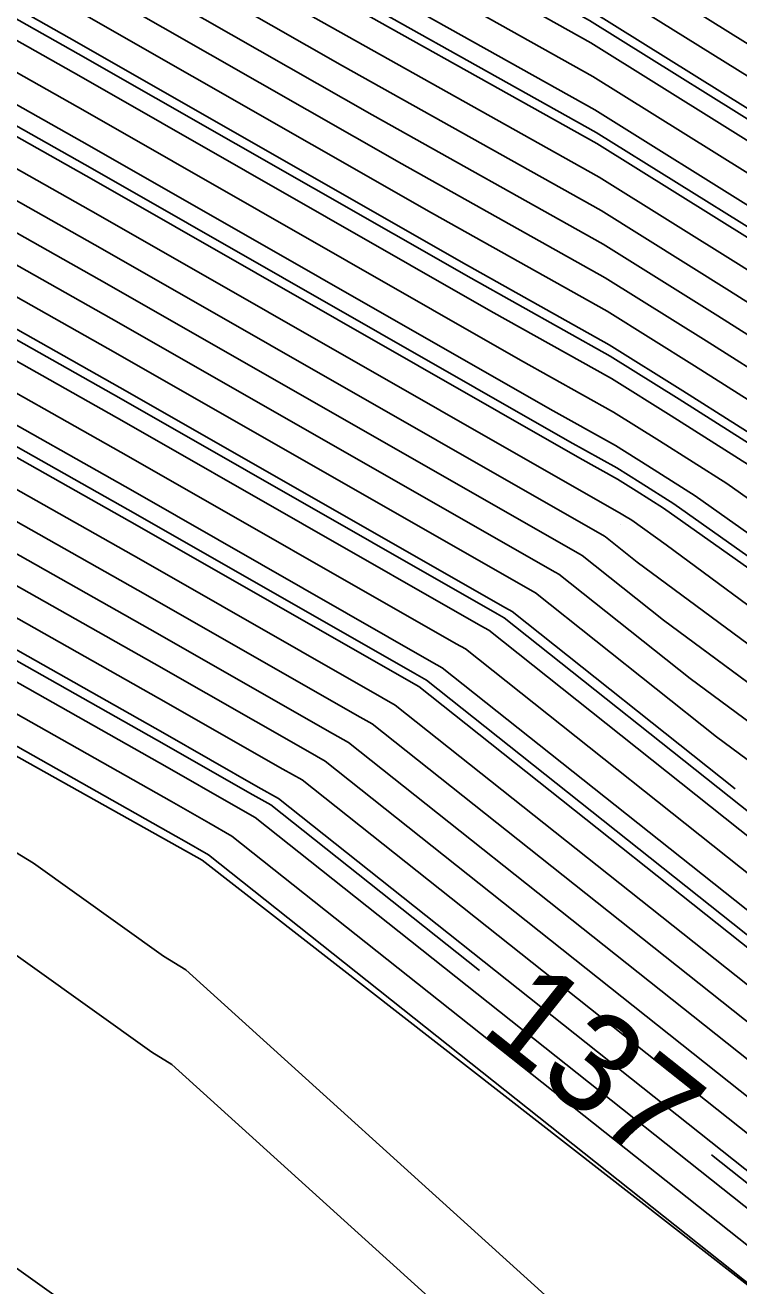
# Model space of a CAD drawing. Extents: x 2354170 to 2357230, y 866100 to 868290.
# Drawn here: x 2355247.93 to 2355262.37, y 867374.61 to 867400.13 of the extents above; entities that cross this region are included whole.
import ezdxf

# ---------------------------------------------------------------- set-up
doc = ezdxf.new("R2010")
doc.units = 0
for name, color, linetype in [('Default', 7, 'Continuous'), ('DTM Contours Major', 7, 'Continuous'), ('DTM Contours Minor', 7, 'Continuous'), ('DTM Contours Minor Text', 7, 'Continuous'), ('Exist DTM QL2 LIDAR Elevation Point', 7, 'Continuous'), ('PH Exist DTM Breakline', 7, 'Continuous')]:
    doc.layers.add(name, color=color, linetype=linetype)

msp = doc.modelspace()

# ---------------------------------------------------------------- linework, layer by layer
at = {"layer": 'Default'}
for points in [[(2355192.812, 867440.624), (2355193.949, 867439.768), (2355195.388, 867438.69), (2355206.427, 867432.079), (2355206.938, 867431.728), (2355208.509, 867430.521), (2355208.638, 867430.43), (2355208.737, 867430.362), (2355208.813, 867430.307), (2355209.264, 867429.941), (2355232.009, 867416.082), (2355234.182, 867414.886), (2355244.609, 867408.747), (2355248.098, 867406.774), (2355250.744, 867405.262), (2355259.336, 867400.451), (2355263.605, 867397.789), (2355269.825, 867393.842), (2355276.331, 867389.237), (2355277.752, 867388.019)], [(2355262.299, 867384.671), (2355257.783, 867388.258), (2355257.651, 867388.332), (2355249.842, 867392.796), (2355232.803, 867402.43), (2355228.596, 867404.907), (2355213.717, 867413.097), (2355204.342, 867418.809), (2355203.654, 867419.229), (2355193.368, 867425.265), (2355187.08, 867428.432), (2355182.197, 867431.311), (2355176.175, 867435.307)], [(2355286.118, 867377.057), (2355281.049, 867382.472), (2355280.748, 867383.863), (2355279.301, 867384.072), (2355277.632, 867385.503), (2355267.26, 867392.846), (2355262.66, 867395.765), (2355259.502, 867397.734), (2355253.147, 867401.292), (2355248.447, 867403.979), (2355242.248, 867407.484), (2355233.065, 867412.89), (2355228.351, 867415.485), (2355207.68, 867428.08), (2355206.162, 867429.005), (2355204.245, 867430.13), (2355202.852, 867430.831)], [(2355208.306, 867429.818), (2355231.095, 867415.933), (2355233.903, 867414.387), (2355244.019, 867408.431), (2355248.185, 867406.075), (2355251.345, 867404.269), (2355259.378, 867399.772), (2355263.369, 867397.283), (2355269.184, 867393.593), (2355276.656, 867388.303), (2355279.58, 867385.797), (2355281.777, 867385.48), (2355281.914, 867385.398), (2355282.249, 867385.433), (2355282.104, 867385.216), (2355282.184, 867385.114), (2355282.642, 867382.994), (2355289.185, 867376.004), (2355292.151, 867373.66), (2355294.345, 867371.427), (2355296.448, 867368.717), (2355304.108, 867359.282), (2355308.101, 867352.969)], [(2355215.099, 867429.702), (2355224.393, 867422.135), (2355233.839, 867416.38), (2355234.741, 867415.884), (2355245.79, 867409.378), (2355247.924, 867408.172), (2355249.542, 867407.247), (2355259.253, 867401.81), (2355264.078, 867398.801), (2355271.108, 867394.341), (2355275.68, 867391.104), (2355279.859, 867387.522), (2355281.359, 867387.305), (2355282.223, 867386.791), (2355284.324, 867387.009), (2355283.411, 867385.649), (2355283.912, 867385.01), (2355284.234, 867383.517), (2355288.844, 867378.592), (2355293.091, 867375.235), (2355296.233, 867372.037), (2355299.245, 867368.156), (2355304.938, 867361.144), (2355309.734, 867353.563)], [(2355208.097, 867429.239), (2355230.18, 867415.783), (2355233.624, 867413.888), (2355243.429, 867408.115), (2355248.272, 867405.376), (2355251.945, 867403.277), (2355259.419, 867399.092), (2355263.132, 867396.777), (2355268.543, 867393.344), (2355276.981, 867387.37), (2355279.487, 867385.222), (2355281.659, 867384.909), (2355282.111, 867382.82), (2355289.299, 867375.141), (2355291.837, 867373.135), (2355293.715, 867371.224), (2355295.515, 867368.904), (2355303.831, 867358.661), (2355307.557, 867352.771)], [(2355207.889, 867428.659), (2355229.266, 867415.634), (2355233.345, 867413.389), (2355242.838, 867407.799), (2355248.36, 867404.678), (2355252.546, 867402.284), (2355259.461, 867398.413), (2355262.896, 867396.271), (2355267.901, 867393.095), (2355277.306, 867386.436), (2355279.394, 867384.647), (2355281.204, 867384.386), (2355281.58, 867382.646), (2355289.413, 867374.278), (2355291.524, 867372.61), (2355293.085, 867371.02), (2355294.583, 867369.091), (2355303.554, 867358.04), (2355307.012, 867352.573)], [(2355305.924, 867352.178), (2355303.001, 867356.799), (2355292.717, 867369.465), (2355291.826, 867370.613), (2355290.897, 867371.559), (2355289.64, 867372.553), (2355280.518, 867382.298), (2355280.293, 867383.341), (2355279.208, 867383.497), (2355277.957, 867384.57), (2355266.619, 867392.597), (2355262.423, 867395.258), (2355259.544, 867397.054), (2355253.748, 867400.299), (2355248.534, 867403.28), (2355241.658, 867407.168), (2355232.786, 867412.391), (2355227.436, 867415.336), (2355207.471, 867427.5)], [(2355305.38, 867351.98), (2355302.724, 867356.178), (2355291.785, 867369.652), (2355291.197, 867370.41), (2355290.583, 867371.034), (2355289.754, 867371.69), (2355279.987, 867382.124), (2355279.837, 867382.818), (2355279.115, 867382.922), (2355278.282, 867383.636), (2355265.977, 867392.347), (2355262.187, 867394.752), (2355259.586, 867396.375), (2355254.349, 867399.306), (2355248.621, 867402.581), (2355241.068, 867406.852), (2355232.507, 867411.892), (2355226.522, 867415.186), (2355207.263, 867426.921)], [(2355306.814, 867329.532), (2355304.091, 867335.365), (2355299.954, 867349.931), (2355299.925, 867350.006), (2355289.127, 867363.131), (2355283.332, 867369.784), (2355275.862, 867377.77), (2355260.316, 867389.261), (2355259.672, 867389.773), (2355259.654, 867389.783), (2355249.493, 867395.592), (2355235.164, 867403.694), (2355229.714, 867406.903), (2355217.375, 867413.694), (2355205.176, 867421.127), (2355204.281, 867421.673), (2355196.087, 867426.481)], [(2355216.829, 867426.038), (2355232.924, 867416.231), (2355234.462, 867415.385), (2355245.2, 867409.063), (2355248.011, 867407.473), (2355250.143, 867406.255), (2355259.295, 867401.131), (2355263.842, 867398.295), (2355270.467, 867394.091), (2355276.005, 867390.17), (2355279.766, 867386.947), (2355281.498, 867386.697), (2355282.12, 867386.327), (2355283.633, 867386.484), (2355282.975, 867385.504), (2355283.336, 867385.045), (2355283.704, 867383.343), (2355288.958, 867377.729), (2355292.778, 867374.71), (2355295.604, 867371.834), (2355298.313, 867368.343), (2355304.661, 867360.523), (2355309.19, 867353.365)], [(2355194.728, 867425.873), (2355203.967, 867420.451), (2355204.759, 867419.968), (2355215.546, 867413.395), (2355229.155, 867405.905), (2355233.984, 867403.062), (2355249.667, 867394.194), (2355258.653, 867389.057), (2355258.727, 867389.015), (2355261.386, 867386.903), (2355275.096, 867376.769), (2355281.684, 867369.726), (2355288.916, 867361.423), (2355298.503, 867349.771), (2355299.346, 867347.54), (2355303.04, 867334.535), (2355305.472, 867329.327), (2355306.138, 867327.003), (2355307.428, 867319.909), (2355309.032, 867310.676), (2355309.288, 867309.033), (2355309.726, 867299.906), (2355310.819, 867287.141), (2355311.856, 867273.989)], [(2355307.099, 867342.891), (2355304.291, 867351.584), (2355302.17, 867354.937), (2355290.048, 867369.868), (2355289.969, 867369.965), (2355289.926, 867370.013), (2355278.926, 867381.773), (2355278.907, 867381.787), (2355264.695, 867391.849), (2355261.714, 867393.74), (2355259.669, 867395.016), (2355255.551, 867397.321), (2355248.796, 867401.183), (2355239.887, 867406.22), (2355231.948, 867410.894), (2355224.692, 867414.888), (2355206.845, 867425.762)], [(2355311.297, 867273.574), (2355310.188, 867287.632), (2355309.159, 867299.659), (2355308.746, 867308.258), (2355308.288, 867311.199), (2355306.779, 867319.882), (2355305.566, 867326.554), (2355304.8, 867329.224), (2355302.515, 867334.12), (2355299.043, 867346.344), (2355297.792, 867349.653), (2355288.811, 867360.569), (2355280.86, 867369.697), (2355274.713, 867376.269), (2355261.921, 867385.724), (2355258.255, 867388.636), (2355258.152, 867388.695), (2355249.755, 867393.495), (2355233.393, 867402.746), (2355228.876, 867405.406), (2355214.632, 867413.246), (2355204.551, 867419.389), (2355203.81, 867419.84), (2355194.048, 867425.569)], [(2355306.201, 867343.789), (2355303.747, 867351.386), (2355301.893, 867354.316), (2355291.3, 867367.364), (2355289.863, 867369.111), (2355289.102, 867369.985), (2355278.543, 867381.273), (2355276.335, 867382.905), (2355264.054, 867391.6), (2355261.478, 867393.234), (2355259.71, 867394.337), (2355256.152, 867396.329), (2355248.883, 867400.484), (2355239.297, 867405.904), (2355231.669, 867410.395), (2355223.778, 867414.739), (2355206.637, 867425.183)], [(2355310.179, 867272.744), (2355308.928, 867288.613), (2355308.025, 867299.165), (2355307.663, 867306.709), (2355306.8, 867312.243), (2355305.482, 867319.828), (2355304.422, 867325.656), (2355303.458, 867329.019), (2355301.464, 867333.29), (2355298.436, 867343.953), (2355296.369, 867349.418), (2355288.6, 867358.86), (2355279.211, 867369.64), (2355273.947, 867375.268), (2355262.991, 867383.366), (2355257.31, 867387.879), (2355257.151, 867387.969), (2355249.929, 867392.097), (2355232.213, 867402.115), (2355228.317, 867404.408), (2355212.802, 867412.948), (2355204.133, 867418.23), (2355203.497, 867418.618), (2355192.688, 867424.961)], [(2355309.62, 867272.329), (2355308.298, 867289.104), (2355307.458, 867298.918), (2355307.121, 867305.935), (2355306.055, 867312.765), (2355304.833, 867319.801), (2355303.85, 867325.207), (2355302.787, 867328.917), (2355300.939, 867332.875), (2355298.132, 867342.758), (2355295.658, 867349.3), (2355288.495, 867358.006), (2355278.387, 867369.611), (2355273.564, 867374.768), (2355263.526, 867382.188), (2355256.838, 867387.5), (2355256.65, 867387.606), (2355250.016, 867391.398), (2355231.622, 867401.799), (2355228.038, 867403.909), (2355211.888, 867412.799), (2355203.925, 867417.65), (2355203.34, 867418.007), (2355192.009, 867424.657)], [(2355309.062, 867271.915), (2355307.667, 867289.594), (2355306.89, 867298.671), (2355306.579, 867305.16), (2355305.311, 867313.288), (2355304.185, 867319.774), (2355303.278, 867324.758), (2355302.115, 867328.814), (2355300.414, 867332.46), (2355297.828, 867341.562), (2355294.947, 867349.182), (2355288.39, 867357.152), (2355277.563, 867369.583), (2355273.181, 867374.268), (2355264.061, 867381.009), (2355256.365, 867387.121), (2355256.149, 867387.243), (2355250.103, 867390.699), (2355231.032, 867401.483), (2355227.758, 867403.41), (2355210.973, 867412.649), (2355203.716, 867417.071), (2355203.183, 867417.396), (2355191.329, 867424.353)], [(2355206.22, 867424.024), (2355221.949, 867414.44), (2355231.11, 867409.398), (2355238.116, 867405.273), (2355249.057, 867399.086), (2355257.354, 867394.343), (2355259.793, 867392.978), (2355261.005, 867392.222), (2355262.771, 867391.102), (2355271.19, 867385.141), (2355277.777, 867380.272), (2355287.454, 867369.927), (2355289.653, 867367.402), (2355293.804, 867362.357), (2355301.34, 867353.075), (2355302.658, 867350.99), (2355304.404, 867345.586), (2355306.717, 867337.441)], [(2355307.944, 867271.085), (2355306.407, 867290.576), (2355305.756, 867298.177), (2355305.495, 867303.612), (2355303.823, 867314.332), (2355302.887, 867319.72), (2355302.134, 867323.86), (2355300.773, 867328.609), (2355299.363, 867331.629), (2355297.221, 867339.171), (2355293.525, 867348.947), (2355288.179, 867355.444), (2355275.914, 867369.525), (2355272.414, 867373.267), (2355265.131, 867378.651), (2355255.42, 867386.364), (2355255.148, 867386.518), (2355250.278, 867389.302), (2355229.851, 867400.851), (2355227.2, 867402.412), (2355209.144, 867412.351), (2355203.299, 867415.912), (2355202.87, 867416.174), (2355189.969, 867423.745)], [(2355307.385, 867270.67), (2355305.776, 867291.066), (2355305.189, 867297.93), (2355304.953, 867302.837), (2355303.079, 867314.855), (2355302.239, 867319.693), (2355301.562, 867323.411), (2355300.102, 867328.507), (2355298.838, 867331.214), (2355296.917, 867337.975), (2355292.814, 867348.829), (2355288.074, 867354.59), (2355275.09, 867369.497), (2355272.031, 867372.767), (2355265.666, 867377.472), (2355254.948, 867385.985), (2355254.647, 867386.155), (2355250.365, 867388.603), (2355229.261, 867400.535), (2355226.92, 867401.913), (2355208.229, 867412.202), (2355203.09, 867415.333), (2355202.713, 867415.563), (2355189.29, 867423.441)], [(2355306.192, 867337.025), (2355303.505, 867346.484), (2355302.114, 867350.792), (2355301.063, 867352.454), (2355295.055, 867359.854), (2355289.548, 867366.548), (2355286.629, 867369.898), (2355277.394, 867379.772), (2355268.618, 867386.259), (2355262.13, 867390.852), (2355260.769, 867391.716), (2355259.835, 867392.298), (2355257.955, 867393.351), (2355249.144, 867398.387), (2355237.526, 867404.957), (2355230.831, 867408.899), (2355221.034, 867414.291), (2355206.011, 867423.444)], [(2355187.93, 867422.833), (2355202.399, 867414.341), (2355202.673, 867414.174), (2355206.4, 867411.903), (2355226.362, 867400.916), (2355228.081, 867399.904), (2355250.539, 867387.205), (2355253.646, 867385.429), (2355254.003, 867385.227), (2355266.736, 867375.114), (2355271.265, 867371.766), (2355273.442, 867369.439), (2355287.864, 867352.881), (2355291.391, 867348.593), (2355296.31, 867335.584), (2355297.787, 867330.384), (2355298.759, 867328.302), (2355300.419, 867322.514), (2355300.941, 867319.64), (2355301.591, 867315.899), (2355303.869, 867301.288), (2355304.054, 867297.436), (2355304.516, 867292.047), (2355306.267, 867269.841)], [(2355305.667, 867336.61), (2355302.607, 867347.382), (2355301.57, 867350.594), (2355300.786, 867351.833), (2355296.307, 867357.35), (2355289.442, 867365.694), (2355285.805, 867369.87), (2355277.011, 867379.271), (2355266.046, 867387.376), (2355261.488, 867390.603), (2355260.532, 867391.21), (2355259.876, 867391.619), (2355258.556, 867392.358), (2355249.232, 867397.689), (2355236.935, 867404.641), (2355230.551, 867408.4), (2355220.119, 867414.142), (2355205.802, 867422.865)], [(2355187.25, 867422.529), (2355202.242, 867413.73), (2355202.464, 867413.595), (2355205.485, 867411.754), (2355226.083, 867400.417), (2355227.49, 867399.588), (2355250.626, 867386.506), (2355253.145, 867385.066), (2355253.531, 867384.848), (2355267.271, 867373.935), (2355270.882, 867371.266), (2355272.618, 867369.41), (2355287.758, 867352.027), (2355290.68, 867348.476), (2355296.007, 867334.389), (2355297.262, 867329.969), (2355298.088, 867328.199), (2355299.847, 867322.065), (2355300.293, 867319.613), (2355300.847, 867316.422), (2355303.328, 867300.514), (2355303.487, 867297.189), (2355303.885, 867292.538), (2355305.708, 867269.426)], [(2355307.485, 867329.634), (2355304.616, 867335.78), (2355300.81, 867349.179), (2355300.481, 867350.199), (2355300.232, 867350.592), (2355298.811, 867352.343), (2355289.232, 867363.985), (2355284.157, 867369.812), (2355276.245, 867378.271), (2355260.902, 867389.612), (2355260.206, 867390.105), (2355260.06, 867390.198), (2355259.959, 867390.26), (2355259.758, 867390.373), (2355249.406, 867396.291), (2355235.755, 867404.009), (2355229.993, 867407.402), (2355218.29, 867413.843), (2355205.385, 867421.706), (2355204.437, 867422.284)], [(2355185.891, 867421.921), (2355201.929, 867412.508), (2355202.047, 867412.436), (2355203.656, 867411.455), (2355225.524, 867399.419), (2355226.31, 867398.956), (2355250.801, 867385.108), (2355252.144, 867384.341), (2355252.586, 867384.091), (2355268.341, 867371.577), (2355270.116, 867370.265), (2355270.969, 867369.353), (2355287.548, 867350.319), (2355289.258, 867348.24), (2355295.399, 867331.997), (2355296.211, 867329.139), (2355296.746, 867327.994), (2355298.703, 867321.167), (2355298.995, 867319.559), (2355299.359, 867317.466), (2355302.244, 867298.965), (2355302.353, 867296.695), (2355302.625, 867293.519), (2355304.59, 867268.596)], [(2355185.211, 867421.617), (2355201.772, 867411.897), (2355201.838, 867411.856), (2355202.741, 867411.306), (2355225.245, 867398.92), (2355225.719, 867398.64), (2355250.888, 867384.409), (2355251.643, 867383.978), (2355252.113, 867383.712), (2355268.876, 867370.398), (2355269.733, 867369.765), (2355270.145, 867369.324), (2355287.443, 867349.465), (2355288.547, 867348.122), (2355295.096, 867330.802), (2355295.686, 867328.724), (2355296.074, 867327.892), (2355298.131, 867320.718), (2355298.347, 867319.532), (2355298.615, 867317.988), (2355301.702, 867298.19), (2355301.786, 867296.448), (2355301.994, 867294.01), (2355304.031, 867268.182)], [(2355184.531, 867421.313), (2355201.615, 867411.286), (2355201.63, 867411.277), (2355201.827, 867411.157), (2355224.965, 867398.421), (2355225.129, 867398.325), (2355250.975, 867383.71), (2355251.142, 867383.615), (2355251.641, 867383.333), (2355265.932, 867371.982), (2355269.03, 867369.176), (2355269.12, 867369.112), (2355269.313, 867368.992), (2355270.715, 867367.694), (2355287.337, 867348.61), (2355287.836, 867348.005), (2355294.792, 867329.606), (2355295.161, 867328.309), (2355295.403, 867327.789)], [(2355279.939, 867365.88), (2355276.739, 867369.554), (2355272.797, 867373.767), (2355264.596, 867379.83), (2355255.893, 867386.742), (2355255.649, 867386.881), (2355250.191, 867390.001), (2355230.442, 867401.167), (2355227.479, 867402.911), (2355210.058, 867412.5), (2355203.507, 867416.492), (2355203.026, 867416.785), (2355196.789, 867420.446)], [(2355193.706, 867418.037), (2355202.086, 867413.119), (2355202.256, 867413.015), (2355204.571, 867411.605), (2355225.803, 867399.918), (2355226.9, 867399.272), (2355250.714, 867385.807), (2355252.644, 867384.704), (2355253.058, 867384.47), (2355267.806, 867372.756), (2355270.499, 867370.765), (2355271.793, 867369.382), (2355276.871, 867363.552)], [(2355212.573, 867415.913), (2355216.461, 867413.545), (2355229.434, 867406.404), (2355234.574, 867403.378), (2355249.58, 867394.893), (2355259.153, 867389.42), (2355259.2, 867389.394), (2355260.851, 867388.082), (2355275.479, 867377.27), (2355282.508, 867369.755), (2355289.021, 867362.277), (2355292.738, 867357.76)], [(2355302.644, 867355.245), (2355302.447, 867355.557), (2355290.852, 867369.839), (2355290.567, 867370.206), (2355290.27, 867370.509), (2355289.868, 867370.827), (2355279.456, 867381.95), (2355279.381, 867382.295), (2355279.022, 867382.347), (2355278.607, 867382.703), (2355265.336, 867392.098), (2355261.951, 867394.246), (2355259.627, 867395.695), (2355254.95, 867398.314), (2355248.708, 867401.882), (2355240.477, 867406.536), (2355232.227, 867411.393), (2355225.607, 867415.037), (2355224.591, 867415.657)], [(2355303.078, 867343.461), (2355301.709, 867348.281), (2355301.025, 867350.397), (2355300.509, 867351.213), (2355297.559, 867354.847), (2355289.337, 867364.84), (2355284.981, 867369.841), (2355276.628, 867378.771), (2355263.474, 867388.494), (2355260.847, 867390.354), (2355260.296, 867390.704), (2355259.918, 867390.94), (2355259.157, 867391.366), (2355249.319, 867396.99), (2355236.345, 867404.325), (2355230.272, 867407.901), (2355229.844, 867408.137)], [(2355306.165, 867341.65), (2355305.302, 867344.687), (2355303.202, 867351.188), (2355301.616, 867353.695), (2355292.552, 867364.861), (2355289.758, 867368.256), (2355288.278, 867369.956), (2355278.16, 867380.772), (2355273.762, 867384.023), (2355263.412, 867391.351), (2355261.241, 867392.728), (2355259.752, 867393.657), (2355256.753, 867395.336), (2355248.97, 867399.785), (2355238.706, 867405.589), (2355234.801, 867407.888)], [(2355300.91, 867269.093), (2355300.749, 867287.297), (2355300.103, 867295.482), (2355300.084, 867295.707), (2355300.076, 867295.867), (2355297.823, 867310.319), (2355295.938, 867319.167), (2355295.718, 867319.328), (2355294.626, 867320.667), (2355291.604, 867328.068), (2355284.007, 867339.93), (2355281.64, 867346.677), (2355267.421, 867359.833), (2355261.444, 867363.533), (2355258.669, 867365.538), (2355250.05, 867373.344), (2355249.779, 867373.511), (2355237.967, 867381.95), (2355224.765, 867390.014), (2355216.946, 867393.628), (2355206.008, 867399.059), (2355189.238, 867406.695)], [(2355296.148, 867338.011), (2355292.103, 867348.711), (2355287.969, 867353.735), (2355274.266, 867369.468), (2355271.648, 867372.266), (2355266.201, 867376.293), (2355254.475, 867385.606), (2355254.146, 867385.792), (2355250.452, 867387.904), (2355228.671, 867400.22), (2355226.641, 867401.415), (2355223.487, 867403.151)], [(2355291.214, 867337.07), (2355288.738, 867343.621), (2355286.762, 867346.705), (2355286.405, 867347.722), (2355268.367, 867364.413), (2355265.282, 867366.322), (2355263.85, 867367.357), (2355250.898, 867379.087), (2355250.49, 867379.339), (2355245.561, 867382.86), (2355224.801, 867395.54), (2355222.287, 867396.702), (2355215.857, 867399.895)]]:
    msp.add_lwpolyline(points, dxfattribs=at)
at = {"layer": 'DTM Contours Major'}
for points in [[(2355286.457, 867376.942), (2355281.226, 867382.53), (2355280.9, 867384.038), (2355279.332, 867384.264), (2355277.523, 867385.814), (2355267.474, 867392.929), (2355262.738, 867395.933), (2355259.489, 867397.96), (2355252.947, 867401.622), (2355248.418, 867404.212), (2355242.445, 867407.589), (2355233.158, 867413.056), (2355228.656, 867415.535), (2355207.749, 867428.273), (2355206.214, 867429.208), (2355204.471, 867430.231), (2355203.316, 867430.813)], [(2355274.912, 867374.843), (2355274.202, 867375.602), (2355262.635, 867384.152), (2355257.625, 867388.131), (2355257.484, 867388.211), (2355249.871, 867392.563), (2355232.606, 867402.325), (2355228.503, 867404.741), (2355213.412, 867413.047), (2355204.272, 867418.616), (2355203.601, 867419.025), (2355193.142, 867425.164), (2355189.739, 867426.878)]]:
    msp.add_lwpolyline(points, dxfattribs=at)
at = {"layer": 'DTM Contours Minor'}
for points in [[(2355099.996, 867480.719), (2355105.155, 867477.95), (2355112.167, 867474.108), (2355112.329, 867474.019), (2355131.239, 867463.854), (2355139.147, 867459.276), (2355150.082, 867452.522), (2355152.885, 867450.9), (2355158.937, 867448.13), (2355158.999, 867448.088), (2355168.776, 867442.325), (2355183.667, 867432.442), (2355187.76, 867430.029), (2355195.408, 867426.177), (2355204.124, 867421.062), (2355204.968, 867420.547), (2355216.461, 867413.545), (2355229.434, 867406.404), (2355234.574, 867403.378), (2355249.58, 867394.893), (2355259.153, 867389.42), (2355259.2, 867389.394), (2355260.851, 867388.082), (2355272.307, 867379.614)], [(2355280.443, 867378.028), (2355278.032, 867380.606), (2355272.905, 867384.396), (2355263.198, 867391.268), (2355261.163, 867392.559), (2355259.766, 867393.431), (2355256.953, 867395.005), (2355248.999, 867399.552), (2355238.509, 867405.483), (2355231.296, 867409.73), (2355222.558, 867414.54), (2355206.359, 867424.41), (2355205.169, 867425.135), (2355199.94, 867428.204), (2355189.27, 867433.578)], [(2355307.997, 867341.992), (2355304.835, 867351.782), (2355302.447, 867355.557), (2355290.852, 867369.839), (2355290.567, 867370.206), (2355290.27, 867370.509), (2355289.868, 867370.827), (2355279.456, 867381.95), (2355279.381, 867382.295), (2355279.022, 867382.347), (2355278.607, 867382.703), (2355265.336, 867392.098), (2355261.951, 867394.246), (2355259.627, 867395.695), (2355254.95, 867398.314), (2355248.708, 867401.882), (2355240.477, 867406.536), (2355232.227, 867411.393), (2355225.607, 867415.037), (2355207.054, 867426.341)], [(2355306.125, 867279.145), (2355305.146, 867291.557), (2355304.622, 867297.683), (2355304.411, 867302.063), (2355302.335, 867315.377), (2355301.59, 867319.667), (2355300.99, 867322.963), (2355299.431, 867328.404), (2355298.312, 867330.799), (2355296.614, 867336.78), (2355292.103, 867348.711), (2355287.969, 867353.735), (2355274.266, 867369.468), (2355271.648, 867372.266), (2355266.201, 867376.293), (2355254.475, 867385.606), (2355254.146, 867385.792), (2355250.452, 867387.904), (2355228.671, 867400.22), (2355226.641, 867401.415), (2355207.315, 867412.052), (2355202.882, 867414.753), (2355202.556, 867414.952), (2355188.785, 867423.034)], [(2355305.317, 867336.334), (2355302.008, 867347.981), (2355301.207, 867350.463), (2355300.601, 867351.42), (2355297.142, 867355.681), (2355289.372, 867365.124), (2355285.256, 867369.851), (2355276.756, 867378.938), (2355264.331, 867388.122), (2355261.061, 867390.437), (2355260.375, 867390.872), (2355259.904, 867391.166), (2355258.956, 867391.697), (2355249.29, 867397.223), (2355236.542, 867404.431), (2355230.365, 867408.067), (2355219.51, 867414.042), (2355205.663, 867422.479)], [(2355186.344, 867422.124), (2355202.033, 867412.915), (2355202.186, 867412.822), (2355204.266, 867411.555), (2355225.71, 867399.751), (2355226.703, 867399.167), (2355250.743, 867385.574), (2355252.477, 867384.583), (2355252.901, 867384.343), (2355257.121, 867380.991)], [(2355190.045, 867417.608), (2355198.794, 867410.12), (2355202.571, 867408.4), (2355224.068, 867397.727), (2355224.813, 867397.382), (2355248.093, 867383.164), (2355250.728, 867381.281), (2355251.18, 867381.002), (2355265.576, 867367.963), (2355266.561, 867367.252), (2355268.682, 867365.939), (2355284.117, 867351.658), (2355287.267, 867348.041), (2355287.362, 867347.926), (2355294.59, 867328.809), (2355294.81, 867328.032), (2355294.956, 867327.721), (2355297.178, 867319.97), (2355297.265, 867319.487), (2355297.375, 867318.859), (2355298.497, 867311.66)], [(2355248.206, 867406.496), (2355250.944, 867404.931), (2355259.35, 867400.225), (2355263.526, 867397.62), (2355269.612, 867393.759), (2355276.439, 867388.926), (2355279.642, 867386.18), (2355281.684, 867385.886), (2355281.983, 867385.708), (2355282.71, 867385.783), (2355282.394, 867385.312), (2355282.568, 867385.091), (2355282.996, 867383.111), (2355289.11, 867376.579), (2355292.36, 867374.01), (2355294.764, 867371.563), (2355297.069, 867368.592), (2355304.292, 867359.695), (2355308.464, 867353.101)], [(2355308.689, 867271.638), (2355307.247, 867289.921), (2355306.512, 867298.506), (2355306.218, 867304.644), (2355304.815, 867313.636), (2355303.752, 867319.756), (2355302.897, 867324.459), (2355301.668, 867328.746), (2355300.063, 867332.183), (2355297.626, 867340.765), (2355294.473, 867349.104), (2355288.32, 867356.583), (2355277.013, 867369.564), (2355272.925, 867373.934), (2355264.418, 867380.223), (2355256.05, 867386.869), (2355255.815, 867387.001), (2355250.162, 867390.234), (2355239.564, 867396.225)], [(2355261.819, 867377.26), (2355267.985, 867372.363), (2355270.372, 867370.598), (2355271.519, 867369.372), (2355287.618, 867350.888), (2355289.732, 867348.319), (2355295.602, 867332.794), (2355296.561, 867329.416), (2355297.193, 867328.063), (2355299.084, 867321.466), (2355299.428, 867319.577), (2355299.855, 867317.118), (2355302.605, 867299.481), (2355302.731, 867296.859), (2355303.045, 867293.192), (2355304.963, 867268.873)]]:
    msp.add_lwpolyline(points, dxfattribs=at)
at = {"layer": 'Exist DTM QL2 LIDAR Elevation Point'}
msp.add_line((2355259.974, 867390.015), (2355259.974, 867390.015), dxfattribs=at)
at = {"layer": 'PH Exist DTM Breakline'}
msp.add_lwpolyline([(2354998.987, 867523.883), (2355031.67, 867506.785), (2355063.384, 867490.232), (2355116.195, 867460.277), (2355149.553, 867441.314), (2355183.938, 867421.048), (2355201.572, 867411.115), (2355224.818, 867398.158), (2355251.509, 867383.227), (2355269.376, 867369.298), (2355287.251, 867347.908), (2355294.287, 867327.619), (2355296.523, 867319.456), (2355299.911, 867295.631), (2355302.764, 867267.241), (2355304.13, 867236.824), (2355305.048, 867209.593), (2355306.062, 867178.614), (2355306.867, 867134.639), (2355307.678, 867102.256), (2355309.303, 867062.926), (2355310.069, 867028.808), (2355310.233, 866999.689)], dxfattribs=at)

# ---------------------------------------------------------------- texts
at = {"layer": 'DTM Contours Minor Text'}
msp.add_text('137', height=2, rotation=321.5418, dxfattribs=at).set_placement((2355257.091, 867379.738))

doc.saveas('drawing.dxf')
